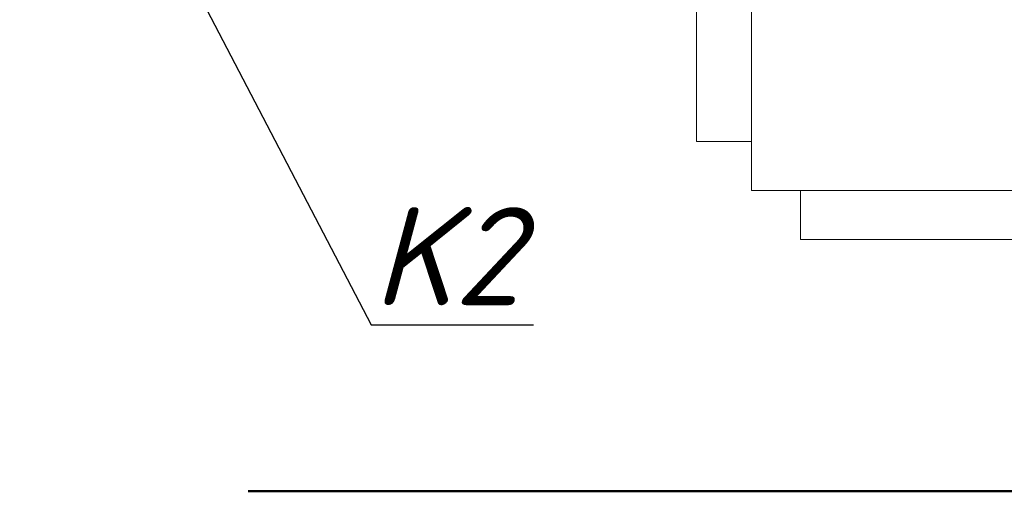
# Model space of a CAD drawing. Header units: metres. Extents: x -54598 to 1827199, y -329446 to -256744.
# Tile 455 of 474: x 278258 to 283281, y -291821 to -289416. Entities that reach past the tile are written whole.
import ezdxf
from ezdxf import colors
from ezdxf.entities.mleader import LeaderData, LeaderLine
from ezdxf.math import Vec2, Vec3

# ---------------------------------------------------------------- set-up
doc = ezdxf.new("R2010")
doc.units = ezdxf.units.M
doc.layers.add('2DH_PLS_К1', color=11, linetype='Continuous', lineweight=50)
doc.layers.add('M-EQPM', color=7, linetype='Continuous', lineweight=20)
doc.styles.add('ISOCPEUR', font='isocpeui.ttf')

# ---------------------------------------------------------------- blocks, each defined once
blk = doc.blocks.new('A$C11bdd88d')
at = {"layer": 'M-EQPM', "color": 7}
for p, q in [((131.6, 50), (131.6, 1356)), ((75.6, 100), (75.6, 1286)), ((75.6, 100), (131.6, 100)), ((131.6, 50), (2017.6, 50)), ((181.6, 0), (181.6, 50)), ((181.6, 0), (1957.6, 0))]:
    blk.add_line(p, q, dxfattribs=at)
blk = doc.blocks.new('_Dot')
at = {"color": 0, "linetype": 'ByBlock', "lineweight": -2}
blk.add_line((-0.5, 0), (-1, 0), dxfattribs=at)
at = {"color": 0, "linetype": 'ByBlock', "const_width": 0.5}
blk.add_lwpolyline([(-0.25, 0, 1), (0.25, 0, 1)], format="xyb", close=True, dxfattribs=at)

msp = doc.modelspace()

# ---------------------------------------------------------------- linework, layer by layer
at = {"layer": '2DH_PLS_К1'}
msp.add_line((279424.1, -291820.7), (315057.6, -291820.7), dxfattribs=at)

# ---------------------------------------------------------------- block references
at = {"xscale": 5, "yscale": 5, "zscale": 5}
msp.add_blockref('A$C11bdd88d', (281332.7, -290536.6), dxfattribs=at)

# ---------------------------------------------------------------- leaders
at = {"ltscale": 80}
ml = msp.add_multileader_mtext('Standard', dxfattribs=at)
ml.set_content('K2', color=256, style='ISOCPEUR')
ml.set_leader_properties()
ml.set_arrow_properties(name='DOT')
ml.build(insert=Vec2(0, 0))
ml.multileader.update_dxf_attribs({"text_left_attachment_type": 6, "text_right_attachment_type": 6, "dogleg_length": 0.36, "arrow_head_size": 100})
ctx = ml.context
ctx.base_point, ctx.char_height, ctx.arrow_head_size, ctx.landing_gap_size, ctx.plane_origin = Vec3(280051.2, -290972), 500, 100, 0, Vec3(282693.4, -290439.7)
ctx.left_attachment, ctx.right_attachment, ctx.text_align_type = 6, 6, 1
notes = []
notes.append((ctx, [(0, (1, 1, 0), (280050.9, -290972), (1, 0), 0.36, [(0, [(279165.8, -289277)], 0, [])])]))
ctx.mtext.insert, ctx.mtext.width, ctx.mtext.alignment, ctx.mtext.flow_direction = Vec3(280435.9, -290372), 4356.386, 2, 5
for ctx, leaders in notes:
    for number, flags, end, landing, length, lines in leaders:
        leader = LeaderData()
        leader.index, (leader.has_last_leader_line, leader.has_dogleg_vector, leader.attachment_direction) = number, flags
        leader.last_leader_point, leader.dogleg_vector, leader.dogleg_length = Vec3(end), Vec3(landing), length
        for number, points, colour, breaks in lines:
            line = LeaderLine()
            line.index, line.vertices, line.color, line.breaks = number, Vec3.list(points), colors.encode_raw_color(colour), breaks
            leader.lines.append(line)
        ctx.leaders.append(leader)

doc.saveas('drawing.dxf')
